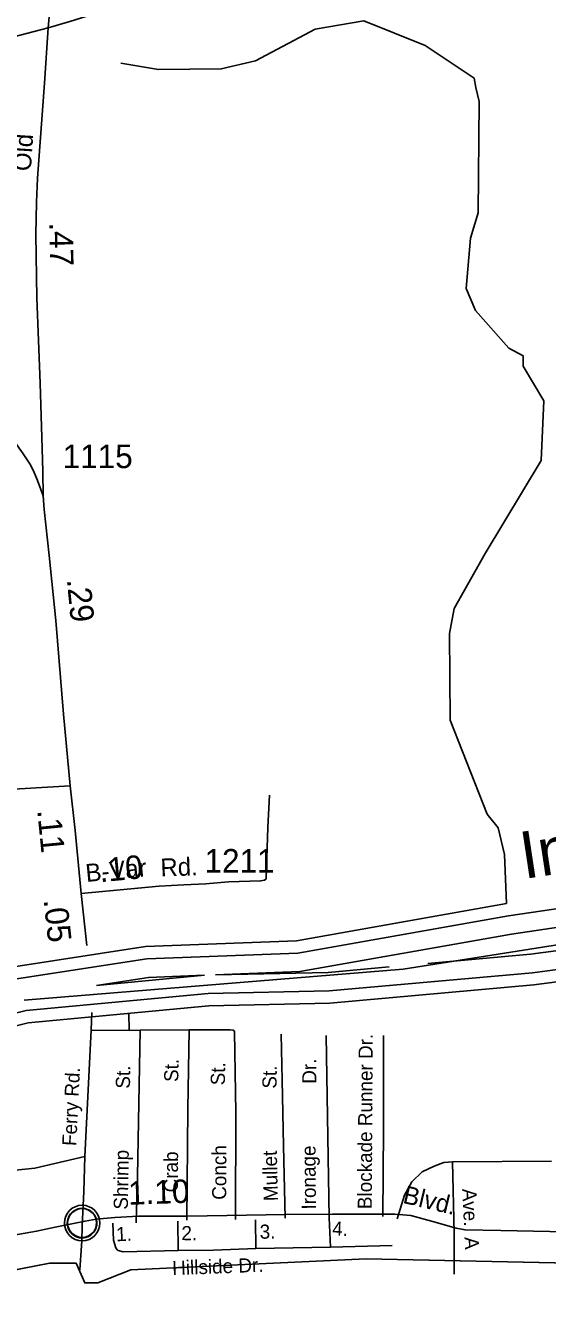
# Model space of a CAD drawing. Extents: x 2104537 to 2336408, y 34176 to 229611.
# Drawn here: x 2224131 to 2226902, y 60441 to 67166 of the extents above; entities that cross this region are included whole.
import ezdxf

# ---------------------------------------------------------------- set-up
doc = ezdxf.new("R2010")
doc.units = 0
for name, color, linetype in [('Exist Boundary Political City Limit New', 7, 'Continuous'), ('Exist Boundary Political CountyLine', 7, 'Continuous'), ('Exist Civil Demographics Community CELL', 7, 'Continuous'), ('Exist Hydrographic Buffer Line', 7, 'Continuous'), ('Exist Hydrographic Creek Single Shore', 7, 'Continuous'), ('Exist Hydrographic Intracoastal Waterway Label', 7, 'Continuous'), ('Exist Hydrographic Misc Water Feature', 7, 'Continuous'), ('Exist Road Non-System Type 51', 7, 'Continuous'), ('Exist Road Non-System Type 51 Label', 7, 'Continuous'), ('Exist Road Secondary Mileage Hundredths English Label', 7, 'Continuous'), ('Exist Road Secondary Type 51 Attributed', 7, 'Continuous'), ('Exist Road Secondary Type 51 Label', 7, 'Continuous'), ('Exist Road Secondary Type 51 Number Label', 7, 'Continuous'), ('Map Preparation Boundary City Limit Buffer Line', 7, 'Continuous')]:
    doc.layers.add(name, color=color, linetype=linetype)

msp = doc.modelspace()

# ---------------------------------------------------------------- linework, layer by layer
at = {"layer": 'Exist Boundary Political City Limit New'}
for points in [[(2224125, 61988.9), (2226136, 62154.2), (2227671.2, 62396.4)], [(2227022.8, 60593.1), (2225938.8, 60616.5), (2224691.8, 60558.1), (2224516.8, 60488.1), (2224447, 60488.1), (2224400.2, 60593.1), (2224260.5, 60593.1), (2223479.5, 60441.5)]]:
    msp.add_lwpolyline(points, dxfattribs=at)
at = {"layer": 'Exist Boundary Political CountyLine'}
msp.add_lwpolyline([(2232325.9, 60908.1), (2232209.3, 61269.7), (2232232.6, 61433), (2232337.5, 61654.7), (2230227.9, 61526.4), (2229563.6, 61258.1), (2229237.2, 61048.1), (2229074.1, 60838.1), (2228969.2, 60709.8), (2228736.1, 60628.1), (2228456.3, 60546.5), (2228153.3, 60546.5), (2227768.7, 60546.5), (2227022.7, 60593.1), (2225938.8, 60616.5), (2224691.7, 60558.1), (2224516.8, 60488.1), (2224446.9, 60488.1), (2224400.3, 60593.1), (2224260.4, 60593.1), (2223479.5, 60441.5)], dxfattribs=at)
at = {"layer": 'Exist Civil Demographics Community CELL'}
msp.add_lwpolyline([(2224355.2, 60818.3), (2224356.2, 60823.9), (2224357.9, 60830.5), (2224360.8, 60837.7), (2224363.8, 60843.4), (2224367.1, 60849.1), (2224370.9, 60854.3), (2224374.8, 60858.6), (2224379.4, 60863.2), (2224385, 60867.8), (2224390.4, 60871.5), (2224395.3, 60874.3), (2224400.3, 60876.8), (2224405.8, 60879.1), (2224411.4, 60880.9), (2224415.7, 60882.1), (2224420.6, 60882.8), (2224424.7, 60883.5), (2224431.1, 60883.8), (2224435.5, 60883.7), (2224441.2, 60883.4), (2224446.1, 60882.7), (2224451, 60881.7), (2224456, 60880.3), (2224461.2, 60878.4), (2224467.8, 60875.4), (2224474.1, 60871.9), (2224479.1, 60868.4), (2224484.3, 60864.4), (2224487.6, 60861.3), (2224491.7, 60856.9), (2224495.6, 60852.2), (2224498.7, 60847.6), (2224501.8, 60842.6), (2224504.3, 60837.4), (2224506.3, 60832.4), (2224507.9, 60827.4), (2224509.1, 60822.8), (2224510.2, 60816.7), (2224510.9, 60812), (2224511.1, 60806), (2224510.9, 60800.3), (2224510.4, 60794.6), (2224509.4, 60789.1), (2224507.8, 60782.9), (2224505.9, 60777.1), (2224503.6, 60772), (2224500.5, 60766), (2224497.2, 60760.7), (2224493.7, 60756), (2224489.5, 60751.3), (2224484.2, 60746.3), (2224479.2, 60742.2), (2224474.2, 60738.7), (2224469.8, 60736.2), (2224463, 60733), (2224455.9, 60730.3), (2224449.9, 60728.8), (2224443.3, 60727.5), (2224438.9, 60727), (2224434.4, 60726.8), (2224428.8, 60726.8), (2224424.6, 60727.2), (2224418.9, 60727.9), (2224413, 60729.2), (2224408.4, 60730.5), (2224403.2, 60732.4), (2224398.7, 60734.4), (2224394.7, 60736.6), (2224387.9, 60740.7), (2224382.3, 60745), (2224377.4, 60749.5), (2224373, 60754.3), (2224369.8, 60758.3), (2224366.8, 60762.5), (2224362.7, 60769.6), (2224361, 60773.1), (2224359.3, 60777.1), (2224356.7, 60785.3), (2224355.2, 60792.4), (2224354.5, 60797.5), (2224354.1, 60803.9), (2224354.1, 60808.6), (2224354.6, 60815)], close=True, dxfattribs=at)
for centre, radius in [((2224432.8, 60805.9), 94.3), ((2224432.5, 60806.2), 76.7)]:
    msp.add_circle(centre, radius, dxfattribs=at)
at = {"layer": 'Exist Hydrographic Buffer Line'}
for p, q in [((2226694.9, 62437.8), (2227661.9, 62580.7)), ((2226710.7, 62340.6), (2227677, 62483.4))]:
    msp.add_line(p, q, dxfattribs=at)
for points in [[(2222459.6, 61762), (2223359.4, 61990.6), (2224775.4, 62208.2), (2225576.3, 62238.8), (2226694.9, 62437.8)], [(2225140, 62123.7), (2225586.9, 62140.7), (2226710.7, 62340.6)], [(2226267.4, 62184.2), (2226811.3, 62233.1), (2227629.6, 62340.7)], [(2214158.8, 61040.6), (2215413.9, 61141.7), (2215579, 61124.1), (2215783.6, 61043.1), (2217191.1, 61087.3), (2217566.2, 61133.7), (2217802, 61082.7), (2221231.8, 61206.4), (2221671.7, 61249.3), (2222332.1, 61487.4), (2224136.2, 61933.9), (2225101.5, 62024.4), (2225742.6, 62038.3), (2226822.1, 62135.2), (2227645, 62243.5)], [(2225140, 62123.7), (2225737.1, 62136.6), (2226061.5, 62165.7)], [(2224508.3, 62067.6), (2224784.8, 62110.1), (2225082.7, 62121.5)], [(2224508.3, 62067.6), (2225082.7, 62121.5)]]:
    msp.add_lwpolyline(points, dxfattribs=at)
at = {"layer": 'Exist Hydrographic Creek Single Shore'}
for points in [[(2222443.5, 61825.6), (2223346.3, 62055), (2224769.2, 62273.7), (2225569.3, 62304.2), (2226684.4, 62502.6)], [(2214164.1, 60975.2), (2215413.1, 61075.8), (2215563.2, 61059.8), (2215772.1, 60977.1), (2217196.2, 61021.8), (2217563.2, 61067.3), (2217796.2, 61016.8), (2221236.1, 61140.9), (2221686.2, 61184.7), (2222351.2, 61424.6), (2224147.2, 61869), (2225105.3, 61958.8), (2225746.2, 61972.7), (2226829.3, 62070), (2227655.3, 62178.7)]]:
    msp.add_lwpolyline(points, dxfattribs=at)
at = {"layer": 'Exist Hydrographic Misc Water Feature'}
msp.add_lwpolyline([(2226684.4, 62502.6), (2226674.3, 62761.9), (2226640.3, 62903.6), (2226581.2, 62977), (2226385.2, 63476.1), (2226382.3, 63935.4), (2226407.3, 64069.5), (2226571.4, 64361.6), (2226868.3, 64854.5), (2226882.2, 65172.5), (2226772.3, 65355), (2226772.3, 65410.8), (2226697.3, 65451.6), (2226520.3, 65651.8), (2226470.3, 65767.7), (2226493.3, 66036.2), (2226534.3, 66169.9), (2226538.4, 66760.4), (2226521.3, 66836.2), (2226512.3, 66885.6), (2226252.3, 67057.9), (2225927.3, 67188.8), (2225669.4, 67144.6), (2225353.2, 66976.7), (2225170.3, 66934.3), (2224837.2, 66930.9), (2224637.3, 66964.3)], dxfattribs=at)
at = {"layer": 'Exist Road Non-System Type 51'}
for p, q in [((2224480.7, 61830.4), (2224483.8, 61924.1)), ((2224679.9, 61920.4), (2224682.7, 61828.5)), ((2224447.8, 61159.5), (2224480.7, 61830.4)), ((2224480.7, 61830.4), (2224682.7, 61828.5)), ((2224682.7, 61828.5), (2224740.8, 61829.3)), ((2224740.8, 61829.3), (2225000.7, 61831.9)), ((2226028.2, 60841.3), (2226030.8, 61305.2)), ((2225510, 60831.6), (2225501.6, 61215.6)), ((2224942, 60659.5), (2224940.1, 60815.4)), ((2225354, 60669.9), (2225352, 60823.8)), ((2225749.8, 60678.1), (2225743.9, 60834)), ((2225354, 60669.9), (2225749.8, 60678.1)), ((2225749.8, 60678.1), (2226077.7, 60685.9))]:
    msp.add_line(p, q, dxfattribs=at)
for points in [[(2225427.5, 63078.5), (2225417.3, 62906.5), (2225409.5, 62634.6), (2225407.5, 62631.7), (2225399.5, 62626.6), (2225379.4, 62622.8), (2225209.7, 62616.8), (2225089.4, 62606.7), (2224972.4, 62601.2)], [(2224720.2, 60807.1), (2224727.2, 61055), (2224740.8, 61829.3)], [(2224988.1, 60822), (2224993.3, 61412.1), (2225000.7, 61831.9)], [(2225000.7, 61831.9), (2225218.9, 61832.3), (2225233.6, 61830), (2225239.1, 61826.6), (2225241.9, 61821), (2225247.8, 61392.7), (2225246.1, 60824.6)], [(2225501.6, 61215.6), (2225493.3, 61564.8), (2225488.2, 61809.4)], [(2225743.9, 60834), (2225727.6, 61801.8)], [(2226030.8, 61305.2), (2226030.7, 61801.8)], [(2224447.8, 61159.5), (2224181.4, 61097.4), (2223786.3, 61057.4), (2223479.9, 61017.4), (2223249, 60986.3)], [(2224432.1, 60789.7), (2224442.2, 60973.9), (2224447.8, 61159.5)], [(2226104, 60829.1), (2226143.3, 60953.2), (2226181.5, 61024.5), (2226237.5, 61078), (2226301.2, 61108.6), (2226352.1, 61126.5), (2226398, 61131.6)], [(2226398, 61131.6), (2226922.6, 61134.1)], [(2226405.7, 60753), (2226398, 61131.6)], [(2224432.1, 60789.7), (2224431.3, 60711.6), (2224420.7, 60557.6)], [(2224596.1, 60805.6), (2224599.3, 60715.6), (2224611.6, 60673.7), (2224617.7, 60663.8), (2224623.2, 60659.7), (2224649.9, 60652.3), (2224942, 60659.5)], [(2226405.7, 60753), (2226407.1, 60535.3)], [(2224942, 60659.5), (2225130.1, 60661.4), (2225354, 60669.9)]]:
    msp.add_lwpolyline(points, dxfattribs=at)
at = {"layer": 'Exist Road Secondary Type 51 Attributed'}
msp.add_line((2224369, 63128.2), (2222885.2, 63036.6), dxfattribs=at)
for points in [[(2224161.6, 70369.2), (2224226.4, 70249.8), (2224287, 70121.4), (2224331.2, 70001.2), (2224366.5, 69888.1), (2224387.7, 69794.4), (2224421.3, 69558.4), (2224449.6, 69323.2), (2224461.9, 69162.3), (2224467.2, 69023.4), (2224458.4, 68844.8), (2224426.6, 68570.8), (2224394.8, 68363.9), (2224356.1, 68080.4), (2224344.4, 67974), (2224292, 67566), (2224267.2, 67308.1), (2224252.3, 67152.6)], [(2227836.9, 68448.6), (2227744.2, 68389.3), (2227611.1, 68306.8), (2227422.6, 68192.5), (2227295.7, 68123.8), (2227156.4, 68061.7), (2227033.7, 68023.1), (2226877.2, 67972.5), (2226727.7, 67931), (2226516, 67866.6), (2226115.6, 67740.8), (2225676.5, 67598.8), (2225237.3, 67463.3), (2224837.5, 67334.3), (2224367.8, 67185.7), (2224252.3, 67152.6)], [(2224252.3, 67152.6), (2224021.7, 67091.4), (2223858.5, 67052.1), (2223689.6, 67009.8), (2223200.2, 66883), (2222955.5, 66821.8), (2222837.9, 66785.6), (2222723.1, 66747.8), (2222650, 66717.4), (2222546.2, 66665.9), (2222464.1, 66621.9), (2222311.9, 66539.9), (2222196.6, 66479.4), (2221987.8, 66368), (2221756.7, 66247.7), (2221465.4, 66091.8), (2221327, 66023.3), (2221209.2, 65950.2)], [(2224252.3, 67152.6), (2224232.3, 66859), (2224195.9, 66353.3), (2224190.1, 66226.2), (2224187.1, 66055.7), (2224193, 65719.1), (2224210.4, 65265.7), (2224219.2, 64977.1), (2224223.6, 64797.9), (2224225.1, 64666.9)], [(2223738.4, 65180.7), (2223808.3, 65154.5), (2223859.3, 65129.7), (2223916.1, 65096.2), (2223981.6, 65049.3), (2224041.3, 64989.5), (2224077.7, 64950.2), (2224117.1, 64896.3), (2224154.9, 64836.5), (2224173.9, 64800.1), (2224195.7, 64749.1), (2224225.1, 64666.9)], [(2224225.1, 64666.9), (2224232.1, 64594.6), (2224258.4, 64350.6), (2224293.3, 64005.2), (2224333.7, 63507.5), (2224369, 63128.2)], [(2224369, 63128.2), (2224394.9, 62889.4), (2224427.3, 62555.7)], [(2224427.3, 62555.7), (2224841.5, 62595.1), (2224972.4, 62601.2)], [(2224427.3, 62555.7), (2224438.6, 62458.7), (2224458.3, 62279.5)], [(2227519.1, 60748), (2226653.8, 60765.6), (2226464.5, 60769.4), (2226417.7, 60778.8), (2226286.7, 60816.2), (2226176.7, 60846.6), (2226092.5, 60853.7), (2225982.6, 60853.7), (2225760.3, 60853.7), (2225513.5, 60851.3), (2224991.8, 60842), (2224732.2, 60842), (2224607, 60834.9), (2224506.4, 60825.6), (2224447.9, 60816.2), (2224288.8, 60783.5), (2224190.6, 60762.4), (2224040.9, 60736.6)]]:
    msp.add_lwpolyline(points, dxfattribs=at)
at = {"layer": 'Map Preparation Boundary City Limit Buffer Line'}
for points in [[(2224125, 61988.9), (2226136, 62154.2), (2227671.2, 62396.4)], [(2227022.8, 60593.1), (2225938.8, 60616.5), (2224691.8, 60558.1), (2224516.8, 60488.1), (2224447, 60488.1), (2224400.2, 60593.1), (2224260.5, 60593.1), (2223479.5, 60441.5)]]:
    msp.add_lwpolyline(points, dxfattribs=at)

# ---------------------------------------------------------------- texts
at = {"layer": 'Exist Hydrographic Intracoastal Waterway Label'}
msp.add_text('Intracostal', height=250, rotation=8.598, dxfattribs=at).set_placement((2226776.1, 62632.5))
at = {"layer": 'Exist Road Non-System Type 51 Label'}
for s, rotation, p in [('Blockade Runner Dr.', 89.66769, (2225969.3, 60879.7)), ('St.', 88.99479, (2224942.4, 61554.4)), ('Dr.', 90.35375, (2225675.5, 61545.6)), ('Ferry Rd.', 87.19671, (2224401.2, 61213.8)), ('St.', 88.99479, (2224686.1, 61519)), ('St.', 88.99479, (2225189.7, 61536.7)), ('St.', 88.99479, (2225463.6, 61519)), ('Shrimp', 88.99479, (2224674.9, 60876.4)), ('Conch', 89.82399, (2225197.2, 60929.1)), ('Mullet', 91.24663, (2225471.3, 60923.1)), ('Ironage', 90.35375, (2225673.1, 60877.7)), ('Crab', 89.50275, (2224940.2, 60968.4)), ('Ave.  A', 272.54397, (2226449.6, 60987)), ('1.', 2.03042, (2224614.1, 60709)), ('2.', 359.26598, (2224958.6, 60715.2)), ('3.', 1.05274, (2225375.2, 60722.3)), ('4.', 358.18403, (2225758.2, 60739.4)), ('Hillside Dr.', 2.17087, (2224911.8, 60528.9))]:
    msp.add_text(s, height=75, rotation=rotation, dxfattribs=at).set_placement(p)
at = {"layer": 'Exist Road Secondary Mileage Hundredths English Label'}
for s, rotation, p in [('.47', 270.99157, (2224258.4, 66118.7)), ('.29', 275.51099, (2224351.4, 64222.4)), ('.11', 275.55055, (2224194.5, 62997.6)), ('.10', 5.42961, (2224528.1, 62615.3)), ('.05', 276.26054, (2224228.1, 62521.5)), ('1.10', 1.9628, (2224678.4, 60902.5))]:
    msp.add_text(s, height=125, rotation=rotation, dxfattribs=at).set_placement(p)
at = {"layer": 'Exist Road Secondary Type 51 Label'}
for s, rotation, p in [('Old', 86.36903, (2224160.5, 66389.2)), ('Rd.', 1.99832, (2224849.8, 62645.8)), ('B-Var', 5.42964, (2224455.1, 62616.5)), ('Blvd.', 346.62142, (2226129.6, 60913.5))]:
    msp.add_text(s, height=95, rotation=rotation, dxfattribs=at).set_placement(p)
at = {"layer": 'Exist Road Secondary Type 51 Number Label'}
for s, p in [('1115', (2224329.1, 64814.4)), ('1211', (2225081.9, 62666.8))]:
    msp.add_text(s, height=125, dxfattribs=at).set_placement(p)

doc.saveas('drawing.dxf')
